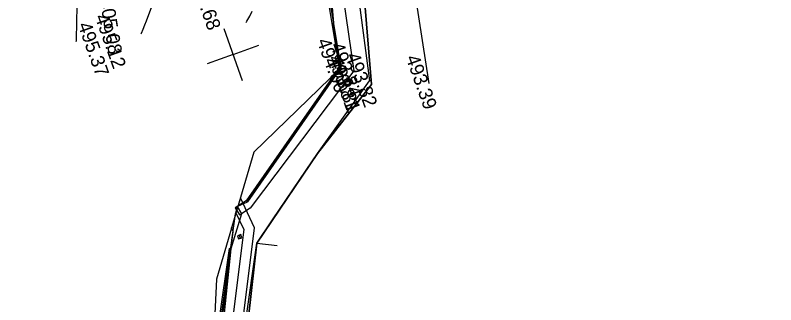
# Model space of a CAD drawing. Extents: x -636600 to -628587, y -1090963 to -1085869.
# Drawn here: x -629499.6 to -629389.4, y -1086435.9 to -1086393.9 of the extents above; entities that cross this region are included whole.
import ezdxf

# ---------------------------------------------------------------- set-up
doc = ezdxf.new("R2010")
doc.units = 0
for name, color, linetype in [('01_OBVOD PÚ', 7, 'Continuous'), ('01_PARCELY_NÁVRH_PC', 7, 'Continuous'), ('07_OCH_P A POPISY TI', 7, 'Continuous'), ('07_VODOVOD', 7, 'Continuous'), ('20', 7, 'Continuous'), ('23', 7, 'Continuous'), ('40', 7, 'Continuous'), ('52', 7, 'Continuous'), ('Ex_Major Contours', 7, 'Continuous'), ('Ex_Minor Contours', 7, 'Continuous'), ('koty_vše', 7, 'Continuous'), ('síť křížků', 7, 'Continuous'), ('VRCHOLY', 7, 'Continuous')]:
    doc.layers.add(name, color=color, linetype=linetype)

msp = doc.modelspace()

# ---------------------------------------------------------------- linework, layer by layer
at = {"layer": '01_OBVOD PÚ'}
for points in [[(-629467.02, -1086448.41), (-629464.58, -1086426.93), (-629455.81, -1086413.94), (-629450.95, -1086407.75), (-629447.94, -1086403.92), (-629451.25, -1086363.98), (-629445.87, -1086363.13), (-629415.94, -1086358.88), (-629393.82, -1086359.76), (-629392.04, -1086362.26), (-629389.65, -1086370.57), (-629384.86, -1086392.02)], [(-629523.08, -1086374.45), (-629494.57, -1086370.94), (-629490.42, -1086370.56), (-629458.49, -1086365.02), (-629456.08, -1086364.67), (-629453.4, -1086395.55), (-629452.4, -1086401.49), (-629465.01, -1086413.74), (-629470.44, -1086432.13), (-629471.2, -1086448.14)]]:
    msp.add_lwpolyline(points, dxfattribs=at)
at = {"layer": '01_PARCELY_NÁVRH_PC'}
msp.add_lwpolyline([(-629456.08, -1086364.67), (-629451.25, -1086363.98), (-629447.94, -1086403.92), (-629455.81, -1086413.94), (-629464.58, -1086426.93), (-629467.02, -1086448.41), (-629468.58, -1086458.03), (-629468.97, -1086462.45), (-629469.27, -1086465.7), (-629475.82, -1086469.07), (-629474.6, -1086467.07), (-629473.85, -1086465.12), (-629472.97, -1086462.13), (-629471.94, -1086456.27), (-629471.2, -1086448.14), (-629467.65, -1086422.68), (-629467.32, -1086421.55), (-629465.93, -1086420.92), (-629452.4, -1086401.49), (-629453.4, -1086395.55)], close=True, dxfattribs=at)
at = {"layer": '07_OCH_P A POPISY TI'}
msp.add_line((-629466.96, -1086420.36), (-629468.25, -1086424.7), dxfattribs=at)
for points in [[(-629470.65, -1086465.82), (-629468.84, -1086456.08), (-629464.92, -1086424.73), (-629466.96, -1086420.36)], [(-629473.73, -1086466.01), (-629471.8, -1086455.62), (-629468.01, -1086425.22), (-629468.25, -1086424.7)]]:
    msp.add_lwpolyline(points, dxfattribs=at)
at = {"layer": '07_VODOVOD'}
msp.add_lwpolyline([(-629467.61, -1086422.53), (-629466.47, -1086424.97), (-629470.32, -1086455.85), (-629472.45, -1086467.34)], dxfattribs=at)
at = {"layer": '20'}
for q in [(-629467.77, -1086455.26), (-629461.61, -1086427.26)]:
    msp.add_line((-629464.59, -1086426.93), q, dxfattribs=at)
at = {"layer": '23'}
for p, q in [((-629458.72, -1086365.28), (-629452.63, -1086401.43)), ((-629458.54, -1086365.03), (-629452.4, -1086401.49)), ((-629439.58, -1086403.75), (-629445.15, -1086368.07)), ((-629452.63, -1086401.43), (-629466.11, -1086420.8)), ((-629452.4, -1086401.49), (-629465.93, -1086420.92)), ((-629466.11, -1086420.8), (-629467.71, -1086421.8)), ((-629467.43, -1086421.62), (-629466.79, -1086422.66)), ((-629465.93, -1086420.92), (-629466.11, -1086420.8)), ((-629467.71, -1086421.8), (-629467.07, -1086422.83)), ((-629467.07, -1086422.83), (-629466.79, -1086422.66)), ((-629468.59, -1086427.71), (-629472.41, -1086454.55)), ((-629468.36, -1086427.75), (-629472.17, -1086454.59)), ((-629468.36, -1086427.75), (-629468.59, -1086427.71))]:
    msp.add_line(p, q, dxfattribs=at)
at = {"layer": '40'}
for p, q in [((-629456.41, -1086362.09), (-629450.51, -1086401.94)), ((-629453.88, -1086361.41), (-629448.23, -1086403.41)), ((-629450.51, -1086401.94), (-629465.54, -1086421.84)), ((-629455.81, -1086413.94), (-629448.23, -1086403.41)), ((-629457.45, -1086416.36), (-629455.81, -1086413.94)), ((-629462.3, -1086423.54), (-629457.45, -1086416.36)), ((-629466.79, -1086422.66), (-629468.36, -1086427.75)), ((-629465.54, -1086421.84), (-629466.79, -1086422.66)), ((-629464.59, -1086426.93), (-629462.3, -1086423.54)), ((-629468.65, -1086455.26), (-629464.59, -1086426.93)), ((-629468.36, -1086427.75), (-629471.24, -1086455.55))]:
    msp.add_line(p, q, dxfattribs=at)
at = {"layer": '52'}
for p, q in [((-629451.03, -1086403.34), (-629450.87, -1086403.81)), ((-629467.15, -1086425.77), (-629466.98, -1086426.24))]:
    msp.add_line(p, q, dxfattribs=at)
for points in [[(-629451.27, -1086403.42), (-629451.1, -1086403.89), (-629450.63, -1086403.72), (-629450.8, -1086403.25)], [(-629467.38, -1086425.85), (-629467.22, -1086426.32), (-629466.75, -1086426.16), (-629466.91, -1086425.68)]]:
    msp.add_lwpolyline(points, close=True, dxfattribs=at)
at = {"layer": 'Ex_Major Contours'}
msp.add_lwpolyline([(-629478.93, -1086390.13), (-629480.61, -1086394.73), (-629480.84, -1086395.32), (-629481.08, -1086395.92), (-629481.33, -1086396.51), (-629481.39, -1086396.63)], dxfattribs=at)
at = {"layer": 'Ex_Minor Contours'}
for points in [[(-629490.75, -1086397.68), (-629490.73, -1086397.52), (-629490.73, -1086397.34), (-629490.48, -1086385.22)], [(-629466.12, -1086394.91), (-629466.01, -1086394.73), (-629465.61, -1086394.02), (-629465.24, -1086393.3)]]:
    msp.add_lwpolyline(points, dxfattribs=at)
at = {"layer": 'síť křížků'}
for p, q in [((-629469.37, -1086395.8), (-629466.7, -1086403.34)), ((-629468.03, -1086399.57), (-629464.27, -1086398.23)), ((-629468.03, -1086399.57), (-629471.8, -1086400.9))]:
    msp.add_line(p, q, dxfattribs=at)

# ---------------------------------------------------------------- texts
at = {"layer": 'koty_vše'}
for s, p in [('494.68', (-629474.35, -1086388.52)), ('495.12', (-629488.09, -1086394.1)), ('495.37', (-629490.55, -1086395.27)), ('494.00', (-629455.9, -1086397.61)), ('493.84', (-629453.95, -1086398.22)), ('493.82', (-629451.67, -1086399.7)), ('493.81', (-629454.31, -1086400.08)), ('493.81', (-629454.09, -1086400.48)), ('493.39', (-629443.02, -1086400.02))]:
    msp.add_text(s, height=2, rotation=289.5414, dxfattribs=at).set_placement(p)
at = {"layer": 'VRCHOLY'}
msp.add_text('V0+305,08', height=2, rotation=279.2436, dxfattribs=at).set_placement((-629488.13, -1086386.82))

doc.saveas('drawing.dxf')
